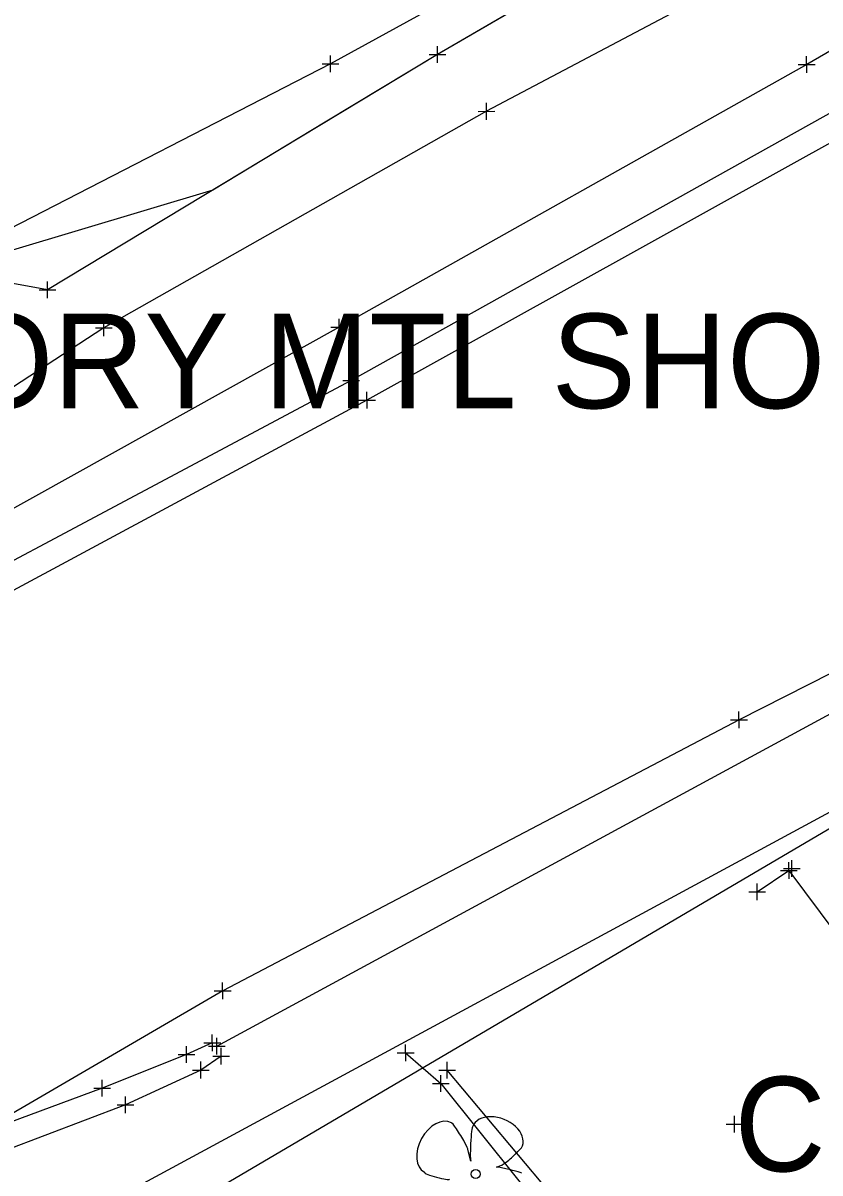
# Model space of a CAD drawing. Extents: x -1 to 1157254, y -1 to 2021979.
# Drawn here: x 1148632.7 to 1148693.5, y 2018237.2 to 2018324.7 of the extents above; entities that cross this region are included whole.
import ezdxf

# ---------------------------------------------------------------- set-up
doc = ezdxf.new("R2010")
doc.units = 0
for name, color, linetype in [('S_BUILDING_ANNOT', 7, 'Continuous'), ('S_CAL_CORNER_ANNOT', 7, 'Continuous'), ('S_CONTOUR_ANNOT', 7, 'Continuous'), ('S_CTL_TABLE', 7, 'Continuous'), ('S_CURB', 7, 'Continuous'), ('S_DRIVEWAY_ANNOT', 7, 'Continuous'), ('S_DROP_INLET', 7, 'Continuous'), ('S_DROP_INLET_ANNOT', 7, 'Continuous'), ('S_EDGE_BITUMINOUS', 7, 'Continuous'), ('S_EDGE_BITUMINOUS_ANNOT', 7, 'Continuous'), ('S_ENV_CONSTRAINT', 7, 'Continuous'), ('S_FENCE', 7, 'Continuous'), ('S_GAS_PUMP_ISLAND_ANNOT', 7, 'Continuous'), ('S_GATE', 7, 'Continuous')]:
    doc.layers.add(name, color=color, linetype=linetype)

msp = doc.modelspace()

# ---------------------------------------------------------------- linework, layer by layer
at = {"layer": 'S_BUILDING_ANNOT'}
for p, q in [((1148656.172, 2018320.983), (1148656.17, 2018322.256)), ((1148655.535, 2018321.618), (1148656.807, 2018321.621)), ((1148656.171, 2018321.619), (1148656.171, 2018321.619)), ((1148657.765, 2018296.883), (1148657.763, 2018298.156)), ((1148657.128, 2018297.518), (1148658.4, 2018297.521)), ((1148657.764, 2018297.519), (1148657.764, 2018297.519)), ((1148658.328, 2018296.012), (1148659.6, 2018296.015)), ((1148658.965, 2018295.377), (1148658.963, 2018296.65)), ((1148658.964, 2018296.013), (1148658.964, 2018296.013)), ((1148687.319, 2018271.04), (1148687.317, 2018272.313)), ((1148686.682, 2018271.675), (1148687.954, 2018271.678)), ((1148687.318, 2018271.677), (1148687.318, 2018271.677)), ((1148691.354, 2018259.712), (1148691.351, 2018260.984)), ((1148690.491, 2018260.185), (1148691.763, 2018260.187)), ((1148690.716, 2018260.347), (1148691.988, 2018260.349)), ((1148691.129, 2018259.55), (1148691.126, 2018260.822)), ((1148691.127, 2018260.186), (1148691.127, 2018260.186)), ((1148691.352, 2018260.348), (1148691.352, 2018260.348)), ((1148688.697, 2018257.931), (1148688.695, 2018259.203)), ((1148688.06, 2018258.566), (1148689.332, 2018258.568)), ((1148688.696, 2018258.567), (1148688.696, 2018258.567)), ((1148647.966, 2018250.391), (1148647.963, 2018251.663)), ((1148647.328, 2018251.025), (1148648.601, 2018251.028)), ((1148647.965, 2018251.027), (1148647.965, 2018251.027)), ((1148647.177, 2018246.436), (1148647.174, 2018247.709)), ((1148646.539, 2018247.071), (1148647.812, 2018247.074)), ((1148646.888, 2018246.826), (1148648.161, 2018246.829)), ((1148647.175, 2018247.073), (1148647.175, 2018247.073)), ((1148647.526, 2018246.191), (1148647.523, 2018247.464)), ((1148647.524, 2018246.828), (1148647.524, 2018246.828)), ((1148661.912, 2018245.674), (1148661.91, 2018246.947)), ((1148644.565, 2018246.176), (1148645.838, 2018246.179)), ((1148645.203, 2018245.541), (1148645.2, 2018246.814)), ((1148645.201, 2018246.178), (1148645.201, 2018246.178)), ((1148647.215, 2018246.048), (1148648.488, 2018246.051)), ((1148647.853, 2018245.413), (1148647.85, 2018246.686)), ((1148647.852, 2018246.05), (1148647.852, 2018246.05)), ((1148661.275, 2018246.309), (1148662.547, 2018246.312)), ((1148661.911, 2018246.311), (1148661.911, 2018246.311)), ((1148646.291, 2018244.365), (1148646.288, 2018245.638)), ((1148665.07, 2018244.35), (1148665.067, 2018245.623)), ((1148638.789, 2018242.979), (1148638.786, 2018244.252)), ((1148645.653, 2018245), (1148646.926, 2018245.003)), ((1148646.289, 2018245.001), (1148646.289, 2018245.001)), ((1148664.432, 2018244.985), (1148665.704, 2018244.988)), ((1148664.587, 2018243.346), (1148664.584, 2018244.619)), ((1148665.068, 2018244.986), (1148665.068, 2018244.986)), ((1148638.151, 2018243.614), (1148639.423, 2018243.617)), ((1148638.787, 2018243.615), (1148638.787, 2018243.615)), ((1148663.949, 2018243.981), (1148665.221, 2018243.984)), ((1148664.585, 2018243.982), (1148664.585, 2018243.982)), ((1148640.555, 2018241.713), (1148640.552, 2018242.986)), ((1148639.917, 2018242.348), (1148641.19, 2018242.351)), ((1148640.553, 2018242.349), (1148640.553, 2018242.349)), ((1148686.333, 2018240.887), (1148687.605, 2018240.89)), ((1148686.97, 2018240.252), (1148686.968, 2018241.525)), ((1148686.969, 2018240.888), (1148686.969, 2018240.888))]:
    msp.add_line(p, q, dxfattribs=at)
at = {"layer": 'S_CAL_CORNER_ANNOT'}
msp.add_lwpolyline([(1148912.938, 2018389.539), (1148884.017, 2018371.372), (1148841.262, 2018348.997), (1148782.551, 2018319.817), (1148727.803, 2018292.178), (1148687.318, 2018271.677), (1148647.965, 2018251.027), (1148473.777, 2018149.564), (1148431.393, 2018121.984), (1148409.202, 2018106.416), (1148303.967, 2018024.033), (1148255.755, 2017987.087), (1148260.87, 2017979.68), (1148255.557, 2017975.255), (1148250.277, 2017982.328), (1148176.106, 2017926.044), (1148136.135, 2017895.283)], dxfattribs=at)
at = {"layer": 'S_CONTOUR_ANNOT'}
msp.add_lwpolyline([(1149931.587, 2019393.984), (1149688.417, 2019230.924), (1149605.652, 2019167.386), (1149471.25, 2019025.775), (1149394.112, 2018934.211), (1149347.84, 2018899.678), (1149226.013, 2018779.475), (1149177.83, 2018729.865), (1148942.886, 2018495.751), (1148824.882, 2018414.402), (1148656.171, 2018321.619), (1148428.992, 2018204.954), (1148398.577, 2018185.477), (1148319.879, 2018123.117), (1148171.011, 2018007.638), (1148133.816, 2017978.125)], dxfattribs=at)
at = {"layer": 'S_CTL_TABLE'}
for p, q in [((1148663.697, 2018322.342), (1148664.969, 2018322.345)), ((1148664.335, 2018321.707), (1148664.332, 2018322.98)), ((1148664.333, 2018322.343), (1148664.333, 2018322.343)), ((1148692.478, 2018320.932), (1148692.475, 2018322.205)), ((1148691.84, 2018321.567), (1148693.112, 2018321.57)), ((1148692.476, 2018321.568), (1148692.476, 2018321.568)), ((1148668.063, 2018317.377), (1148668.06, 2018318.65)), ((1148667.425, 2018318.012), (1148668.698, 2018318.015)), ((1148668.061, 2018318.013), (1148668.061, 2018318.013)), ((1148634.608, 2018303.778), (1148634.606, 2018305.05)), ((1148633.971, 2018304.412), (1148635.243, 2018304.415)), ((1148634.607, 2018304.414), (1148634.607, 2018304.414)), ((1148638.902, 2018300.878), (1148638.899, 2018302.151)), ((1148656.836, 2018300.946), (1148656.834, 2018302.219)), ((1148638.264, 2018301.513), (1148639.536, 2018301.516)), ((1148638.9, 2018301.515), (1148638.9, 2018301.515)), ((1148656.199, 2018301.581), (1148657.471, 2018301.584)), ((1148656.835, 2018301.583), (1148656.835, 2018301.583))]:
    msp.add_line(p, q, dxfattribs=at)
at = {"layer": 'S_CURB'}
for p, q in [((1148666.885, 2018238.058), (1148666.641, 2018238.951)), ((1148668.832, 2018237.599), (1148669.21, 2018237.761))]:
    msp.add_line(p, q, dxfattribs=at)
msp.add_circle((1148667.252, 2018237.079), 0.34, dxfattribs=at)
for centre, major_axis, ratio, start_param, end_param in [((1148668.913, 2018239.965), (1.893, -0.744), 0.673998, 0, 3.141593), ((1148664.366, 2018239.096), (-1.031, -1.883), 0.662338, 3.141593, 6.283185), ((1148666.019, 2018239.965), (0.622, -1.014), 0.083512, 0, 3.141593), ((1148666.952, 2018239.383), (-0.068, -1.325), 0.068203, 3.141593, 6.283185), ((1148670.008, 2018238.491), (-0.798, -0.73), 0.092159, 0, 3.141593), ((1148664.298, 2018236.946), (0.963, -0.267), 0.113563, 3.141593, 6.283185), ((1148669.792, 2018237.369), (0.96, -0.23), 0.056001, 0, 3.141593)]:
    msp.add_ellipse(centre, major_axis=major_axis, ratio=ratio, start_param=start_param, end_param=end_param, dxfattribs=at)
at = {"layer": 'S_DRIVEWAY_ANNOT'}
for points in [[(1148930.723, 2018469.064), (1148929.819, 2018466.88), (1148924.632, 2018459.028), (1148905.958, 2018441.115), (1148885.567, 2018425.643), (1148853.786, 2018405.734), (1148817.842, 2018385.163), (1148785.669, 2018366.18), (1148751.531, 2018348.966), (1148725.908, 2018333.965), (1148694.81, 2018318.174), (1148657.764, 2018297.519), (1148609.034, 2018271.575), (1148572.155, 2018252.396), (1148560.689, 2018247.438)], [(1148931.239, 2018467.866), (1148932.006, 2018465.498), (1148926.134, 2018456.229), (1148907.814, 2018438.702), (1148886.938, 2018423.834), (1148854.979, 2018403.628), (1148818.742, 2018383.307), (1148786.468, 2018365.474), (1148752.662, 2018346.947), (1148727.642, 2018332.49), (1148695.43, 2018316.237), (1148658.964, 2018296.013), (1148609.684, 2018269.542), (1148573.054, 2018250.475), (1148561.713, 2018245.724)], [(1148647.175, 2018247.073), (1148645.201, 2018246.178), (1148638.787, 2018243.615), (1148626.145, 2018238.95), (1148603.814, 2018226.969), (1148576.291, 2018212.001), (1148549.297, 2018196.029), (1148523.633, 2018180.874), (1148496.056, 2018163.746), (1148473.803, 2018149.578), (1148461.305, 2018142.341)], [(1148647.852, 2018246.05), (1148646.289, 2018245.001), (1148640.553, 2018242.349), (1148628.241, 2018237.668), (1148604.473, 2018225.85), (1148577.06, 2018210.96), (1148549.894, 2018194.052), (1148524.796, 2018179.669), (1148496.653, 2018162.275), (1148473.658, 2018146.804), (1148464.876, 2018141.111)]]:
    msp.add_lwpolyline(points, dxfattribs=at)
at = {"layer": 'S_DROP_INLET'}
msp.add_lwpolyline([(1149478.883, 2018922.635), (1149385.843, 2018831.357), (1149330.573, 2018775.164), (1149250.597, 2018696.803), (1149231.499, 2018678.754), (1149169.666, 2018614.297), (1149128.449, 2018577.044), (1149075.888, 2018529.44), (1149016.277, 2018476.328), (1148941.338, 2018408.699), (1148861.111, 2018354.7), (1148778.494, 2018311.958), (1148755.862, 2018297.95), (1148577.392, 2018201.518), (1148460.645, 2018136.543), (1148334.568, 2018041.736), (1148195.528, 2017935.768), (1148138.819, 2017892.989)], dxfattribs=at)
at = {"layer": 'S_DROP_INLET_ANNOT'}
msp.add_lwpolyline([(1148647.524, 2018246.828), (1148701.59, 2018276.096)], dxfattribs=at)
at = {"layer": 'S_EDGE_BITUMINOUS'}
msp.add_lwpolyline([(1148661.911, 2018246.311), (1148664.585, 2018243.982), (1148673.497, 2018232.845), (1148673.346, 2018231.439), (1148658.759, 2018220.323), (1148643.977, 2018208.641)], dxfattribs=at)
at = {"layer": 'S_EDGE_BITUMINOUS_ANNOT'}
for points in [[(1148926.054, 2018477.738), (1148899.374, 2018448.059), (1148879.248, 2018435.739), (1148840.755, 2018414.899), (1148814.191, 2018397.12), (1148781.618, 2018378.345), (1148757.493, 2018366.593), (1148722.863, 2018348.56), (1148697.993, 2018333.837), (1148668.061, 2018318.013), (1148638.9, 2018301.515), (1148630.09, 2018295.794), (1148605.772, 2018280.638), (1148576.765, 2018263.813), (1148563.592, 2018256.305), (1148552.646, 2018264.541)], [(1148923.017, 2018461.015), (1148903.038, 2018442.9), (1148882.577, 2018429.219), (1148850.144, 2018409.009), (1148817.086, 2018388.985), (1148781.41, 2018369.695), (1148749.487, 2018356.125), (1148727.388, 2018341.805), (1148692.476, 2018321.568), (1148656.835, 2018301.583), (1148607.373, 2018274.07), (1148571.257, 2018254.745)], [(1148780.728, 2018386.598), (1148755.154, 2018373.696), (1148718.366, 2018355.219), (1148696.121, 2018340.819), (1148664.333, 2018322.343), (1148634.607, 2018304.414), (1148626.662, 2018305.86), (1148597.293, 2018284.714), (1148571.498, 2018267.394), (1148559.534, 2018262.065)]]:
    msp.add_lwpolyline(points, dxfattribs=at)
at = {"layer": 'S_ENV_CONSTRAINT'}
for points in [[(1148688.696, 2018258.567), (1148691.127, 2018260.186), (1148695.881, 2018253.797), (1148703.571, 2018245.047), (1148708.738, 2018238.889)], [(1148686.864, 2018218.655), (1148680.25, 2018226.46), (1148672.227, 2018236.471), (1148665.068, 2018244.986)]]:
    msp.add_lwpolyline(points, dxfattribs=at)
at = {"layer": 'S_FENCE'}
msp.add_lwpolyline([(1149562.212, 2019005.402), (1149486.208, 2018927.146), (1149466.957, 2018916.396), (1149448.148, 2018887.454), (1149385.385, 2018826.897), (1149357.497, 2018803.658), (1149334.174, 2018772.973), (1149278.678, 2018714.017), (1149266.211, 2018707.986), (1149250.596, 2018696.753), (1149241.457, 2018677.199), (1149179.127, 2018611.741), (1149130.367, 2018567.148), (1149080.157, 2018520.923), (1149020.191, 2018471.531), (1148946.081, 2018397.311), (1148842.281, 2018340.538), (1148783.264, 2018310.714), (1148755.063, 2018299.134), (1148580.086, 2018196.311), (1148464.769, 2018128.057), (1148357.295, 2018049.222), (1148182.052, 2017918.064), (1148146.031, 2017882.736)], dxfattribs=at)
at = {"layer": 'S_GAS_PUMP_ISLAND_ANNOT'}
msp.add_lwpolyline([(1148623.041, 2018389.781), (1148632.982, 2018390.817), (1148642.923, 2018391.853), (1148667.867, 2018386.787), (1148670.85, 2018387.84), (1148680.27, 2018391.165), (1148689.69, 2018394.49), (1148717.213, 2018383.54), (1148709.975, 2018349.787), (1148701.585, 2018344.356), (1148696.121, 2018340.819), (1148687.48, 2018335.797), (1148678.839, 2018330.774), (1148670.197, 2018325.752), (1148664.333, 2018322.343), (1148655.771, 2018317.179), (1148647.21, 2018312.015), (1148626.662, 2018305.86)], dxfattribs=at)

# ---------------------------------------------------------------- texts
at = {"layer": 'S_GATE'}
for s, p in [('1 STORY MTL SHOP', (1148607.233, 2018295.4)), ('CNC DW', (1148686.969, 2018237.288))]:
    msp.add_text(s, height=7.2, dxfattribs=at).set_placement(p)

doc.saveas('drawing.dxf')
